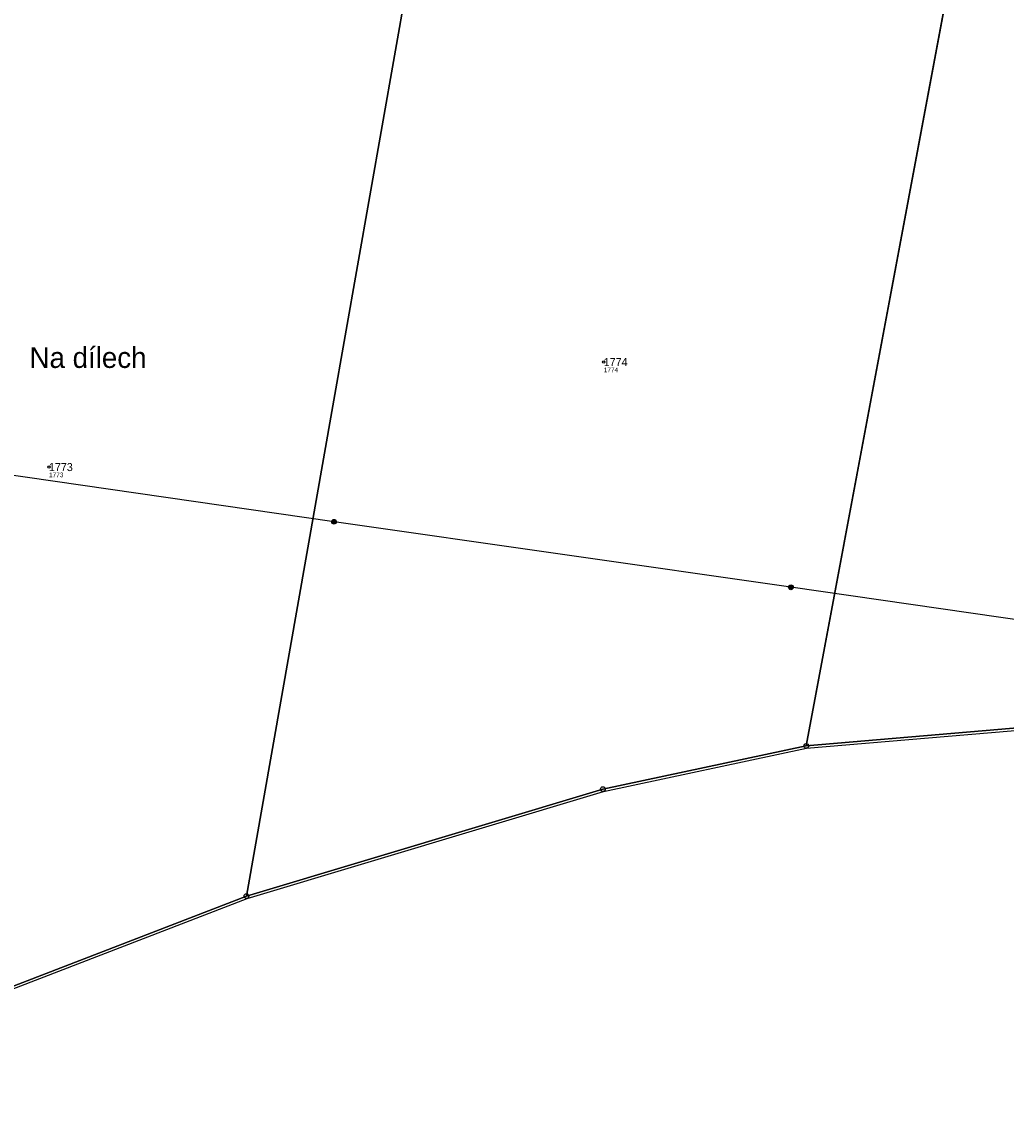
# Model space of a CAD drawing. Extents: x -770088 to -765625, y -1057899 to -1053934.
# Drawn here: x -767389 to -767179.8, y -1055703.4 to -1055472.9 of the extents above; entities that cross this region are included whole.
import ezdxf

# ---------------------------------------------------------------- set-up
doc = ezdxf.new("R2010")
doc.units = 0
for name, color, linetype in [('Definiční body', 7, 'Continuous'), ('Hranice parcel', 7, 'Continuous'), ('Parcelní čísla', 7, 'Continuous'), ('Polygon parcely', 7, 'Continuous'), ('Pop  PČ popisy', 7, 'Continuous'), ('Poz předměty', 7, 'Continuous'), ('Vnitřní kresba', 7, 'Continuous'), ('Značky bodu BP', 7, 'Continuous')]:
    doc.layers.add(name, color=color, linetype=linetype)

msp = doc.modelspace()

# ---------------------------------------------------------------- linework, layer by layer
at = {"layer": 'Definiční body'}
for centre in [(-767265.37, -1055545.25), (-767383.25, -1055567.56)]:
    msp.add_circle(centre, 0.25, dxfattribs=at)
at = {"layer": 'Hranice parcel'}
for p, q in [((-767222.35, -1055626.81), (-767189.86, -1055453.09)), ((-767454.74, -1055702.47), (-767341.29, -1055658.72))]:
    msp.add_line(p, q, dxfattribs=at)
for points in [[(-767341.29, -1055658.72), (-767322.92, -1055554.55), (-767304.56, -1055450.38)], [(-767222.35, -1055626.81), (-767128.41, -1055618.78)], [(-767341.29, -1055658.72), (-767265.55, -1055635.98), (-767222.35, -1055626.81)]]:
    msp.add_lwpolyline(points, dxfattribs=at)
at = {"layer": 'Polygon parcely'}
for points in [[(-767222.35, -1055626.81), (-767189.86, -1055453.09), (-767224.73, -1055440.33), (-767270.99, -1055423.66), (-767291.04, -1055448.73), (-767301.58, -1055450.02), (-767304.56, -1055450.38), (-767322.92, -1055554.55), (-767341.29, -1055658.72), (-767265.55, -1055635.98)], [(-767341.29, -1055658.72), (-767322.92, -1055554.55), (-767304.56, -1055450.38), (-767326.51, -1055453.19), (-767346.25, -1055455.95), (-767362.48, -1055458.04), (-767378.46, -1055460.26), (-767394.25, -1055462.31), (-767410.13, -1055464.61), (-767409.84, -1055466.83), (-767424.95, -1055468.78), (-767440.01, -1055470.81), (-767436.55, -1055513.02), (-767454.74, -1055702.47)]]:
    msp.add_lwpolyline(points, close=True, dxfattribs=at)
for points in [[(-767120.48, -1055478.59), (-767189.86, -1055453.09), (-767222.35, -1055626.81), (-767128.41, -1055618.78)], [(-767128.41, -1055618.78), (-767222.35, -1055626.81), (-767265.55, -1055635.98), (-767341.29, -1055658.72), (-767454.74, -1055702.47), (-767455.85, -1055702.9)]]:
    msp.add_lwpolyline(points, dxfattribs=at)
at = {"layer": 'Poz předměty'}
for p, q in [((-767322.68, -1055579.17), (-767419.74, -1055565.2)), ((-767225.61, -1055593.11), (-767322.68, -1055579.17)), ((-767128.85, -1055607.05), (-767225.61, -1055593.11))]:
    msp.add_line(p, q, dxfattribs=at)
for centre, radius in [((-767322.68, -1055579.17), 0.5), ((-767322.68, -1055579.17), 0.4), ((-767322.68, -1055579.17), 0.3), ((-767322.68, -1055579.17), 0.2), ((-767322.68, -1055579.17), 0.1), ((-767225.61, -1055593.11), 0.5), ((-767225.61, -1055593.11), 0.4), ((-767225.61, -1055593.11), 0.3), ((-767225.61, -1055593.11), 0.2), ((-767225.61, -1055593.11), 0.1)]:
    msp.add_circle(centre, radius, dxfattribs=at)
at = {"layer": 'Vnitřní kresba'}
for p, q in [((-767222.27, -1055627.3), (-767128.41, -1055619.28)), ((-767265.43, -1055636.47), (-767222.27, -1055627.3)), ((-767341.12, -1055659.19), (-767265.43, -1055636.47)), ((-767455.67, -1055703.37), (-767341.12, -1055659.19))]:
    msp.add_line(p, q, dxfattribs=at)
at = {"layer": 'Značky bodu BP'}
for centre, radius in [((-767222.35, -1055626.81), 0.5), ((-767222.35, -1055626.81), 0.0303), ((-767265.55, -1055635.98), 0.5), ((-767265.55, -1055635.98), 0.0303), ((-767341.29, -1055658.72), 0.5), ((-767341.29, -1055658.72), 0.0303)]:
    msp.add_circle(centre, radius, dxfattribs=at)

# ---------------------------------------------------------------- texts
at = {"layer": 'Definiční body'}
for s, p in [('1774', (-767265.37, -1055547.41)), ('1773', (-767383.25, -1055569.72))]:
    msp.add_text(s, height=1, dxfattribs=at).set_placement(p)
at = {"layer": 'Parcelní čísla'}
for s, p in [('1774', (-767265.37, -1055546.1)), ('1773', (-767383.25, -1055568.41))]:
    msp.add_text(s, height=1.7, dxfattribs=at).set_placement(p)
at = {"layer": 'Pop  PČ popisy'}
msp.add_text('Na dílech', height=4.4, dxfattribs=at).set_placement((-767387.38, -1055546.5))

doc.saveas('drawing.dxf')
